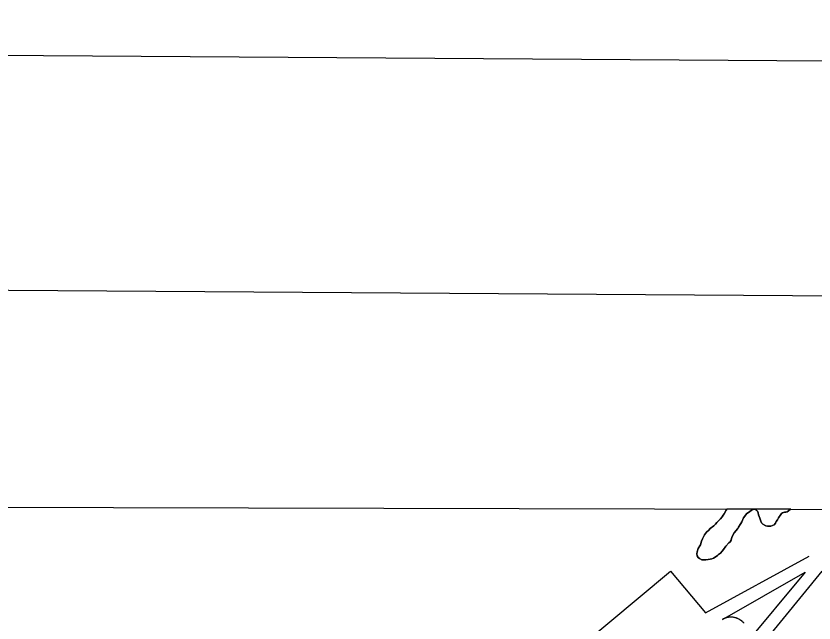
# Model space of a CAD drawing. Extents: x 3172231 to 3210228, y 940198 to 965780.
# Drawn here: x 3188509 to 3190631, y 963582 to 965197 of the extents above; entities that cross this region are included whole.
import ezdxf

# ---------------------------------------------------------------- set-up
doc = ezdxf.new("R2010")
doc.units = 0
for name, color, linetype in [('G-ANNO-NPLT', 7, 'Continuous'), ('V-ANNO-SYMB', 7, 'Continuous'), ('V-GRID-FRAM', 7, 'Continuous'), ('V-SITE-VEGE', 7, 'Continuous'), ('V-TOPO-SHOR', 7, 'Continuous'), ('V-TOPO-WATR-IDEN', 7, 'Continuous')]:
    doc.layers.add(name, color=color, linetype=linetype)

msp = doc.modelspace()

# ---------------------------------------------------------------- linework, layer by layer
at = {"layer": 'G-ANNO-NPLT'}
msp.add_lwpolyline([(3172814.748, 941030.871), (3209480.566, 940781.29), (3209645.062, 964947.397), (3172979.245, 965196.978)], close=True, dxfattribs=at)
at = {"layer": 'V-ANNO-SYMB'}
msp.add_lwpolyline([(3175569.072, 941637.183), (3208651.506, 941411.994), (3208807.494, 964328.039), (3175725.059, 964553.227), (3175569.072, 941637.183)], dxfattribs=at)
at = {"layer": 'V-GRID-FRAM'}
msp.add_lwpolyline([(3176539.592, 963919.479), (3207827.662, 963842.116), (3207790.623, 945652.442), (3176486.679, 945729.845), (3176539.592, 963919.479)], dxfattribs=at)
at = {"layer": 'V-SITE-VEGE'}
for p, q in [((3190389.335, 963869.106), (3190386.597, 963864.274)), ((3190391.735, 963872.214), (3190389.335, 963869.106)), ((3190397.216, 963881.877), (3190391.735, 963872.214)), ((3190398.816, 963885.211), (3190397.216, 963881.877)), ((3190473.438, 963885.026), (3190398.816, 963885.211)), ((3190443.437, 963861.36), (3190446.867, 963866.193)), ((3190446.867, 963866.193), (3190448.58, 963868.954)), ((3190448.58, 963868.954), (3190452.012, 963873.099)), ((3190452.012, 963873.099), (3190456.479, 963876.214)), ((3190456.479, 963876.214), (3190459.913, 963878.981)), ((3190459.913, 963878.981), (3190463.352, 963881.06)), ((3190463.352, 963881.06), (3190469.543, 963884.179)), ((3190469.543, 963884.179), (3190473.438, 963885.026)), ((3190568.943, 963884.79), (3190474.644, 963885.023)), ((3190474.644, 963885.023), (3190478.159, 963882.485)), ((3190478.159, 963882.485), (3190480.235, 963879.393)), ((3190480.235, 963879.393), (3190482.316, 963874.924)), ((3190482.316, 963874.924), (3190483.711, 963870.103)), ((3190483.711, 963870.103), (3190487.184, 963860.813)), ((3190536.439, 963861.663), (3190542.263, 963870.637)), ((3190542.263, 963870.637), (3190544.666, 963873.056)), ((3190544.666, 963873.056), (3190547.416, 963875.133)), ((3190547.416, 963875.133), (3190552.233, 963876.87)), ((3190552.233, 963876.87), (3190555.676, 963877.226)), ((3190555.676, 963877.226), (3190559.116, 963877.926)), ((3190559.116, 963877.926), (3190563.243, 963880.351)), ((3190563.243, 963880.351), (3190568.74, 963884.5)), ((3190568.74, 963884.5), (3190568.943, 963884.79)), ((3190369.091, 963845.275), (3190364.63, 963840.438)), ((3190372.867, 963849.076), (3190369.091, 963845.275)), ((3190374.925, 963851.839), (3190372.867, 963849.076)), ((3190377.67, 963854.948), (3190374.925, 963851.839)), ((3190382.134, 963859.441), (3190377.67, 963854.948)), ((3190386.597, 963864.274), (3190382.134, 963859.441)), ((3190434.885, 963843.768), (3190436.253, 963846.526)), ((3190436.253, 963846.526), (3190438.993, 963851.358)), ((3190438.993, 963851.358), (3190443.437, 963861.36)), ((3190487.184, 963860.813), (3190489.621, 963852.558)), ((3190489.621, 963852.558), (3190491.702, 963848.429)), ((3190491.702, 963848.429), (3190494.811, 963845.338)), ((3190494.811, 963845.338), (3190502.749, 963840.542)), ((3190524.786, 963843.37), (3190528.56, 963847.516)), ((3190528.56, 963847.516), (3190530.266, 963852.343)), ((3190530.266, 963852.343), (3190533.696, 963856.832)), ((3190533.696, 963856.832), (3190536.439, 963861.663)), ((3190345.051, 963823.497), (3190341.961, 963820.388)), ((3190351.576, 963829.374), (3190345.051, 963823.497)), ((3190355.011, 963833.171), (3190351.576, 963829.374)), ((3190358.445, 963835.596), (3190355.011, 963833.171)), ((3190360.849, 963837.671), (3190358.445, 963835.596)), ((3190364.63, 963840.438), (3190360.849, 963837.671)), ((3190418.767, 963822.014), (3190428.372, 963833.757)), ((3190428.372, 963833.757), (3190430.43, 963836.52)), ((3190430.43, 963836.52), (3190434.885, 963843.768)), ((3190502.749, 963840.542), (3190506.886, 963839.522)), ((3190506.886, 963839.522), (3190512.053, 963839.194)), ((3190512.053, 963839.194), (3190515.842, 963839.553)), ((3190515.842, 963839.553), (3190520.315, 963841.29)), ((3190520.315, 963841.29), (3190524.786, 963843.37)), ((3190334.43, 963805.552), (3190332.038, 963799.689)), ((3190339.56, 963816.935), (3190334.43, 963805.552)), ((3190341.961, 963820.388), (3190339.56, 963816.935)), ((3190407.822, 963798.212), (3190410.909, 963802.355)), ((3190410.909, 963802.355), (3190411.926, 963806.836)), ((3190411.926, 963806.836), (3190413.632, 963812.009)), ((3190413.632, 963812.009), (3190418.767, 963822.014)), ((3190327.602, 963786.93), (3190323.146, 963780.37)), ((3190328.972, 963789.688), (3190327.602, 963786.93)), ((3190332.038, 963799.689), (3190328.972, 963789.688)), ((3190389.978, 963777.142), (3190396.837, 963786.811)), ((3190396.837, 963786.811), (3190404.386, 963795.445)), ((3190404.386, 963795.445), (3190407.822, 963798.212)), ((3190320.42, 963771.406), (3190319.748, 963765.892)), ((3190319.748, 963765.892), (3190320.455, 963760.727)), ((3190323.146, 963780.37), (3190320.42, 963771.406)), ((3190320.455, 963760.727), (3190322.879, 963756.603)), ((3190368.001, 963757.094), (3190373.842, 963761.248)), ((3190373.842, 963761.248), (3190376.932, 963764.356)), ((3190376.932, 963764.356), (3190382.087, 963768.162)), ((3190382.087, 963768.162), (3190386.892, 963773.343)), ((3190386.892, 963773.343), (3190389.978, 963777.142)), ((3190322.879, 963756.603), (3190325.988, 963753.512)), ((3190325.988, 963753.512), (3190332.2, 963750.432)), ((3190332.2, 963750.432), (3190339.089, 963749.767)), ((3190339.089, 963749.767), (3190342.878, 963749.779)), ((3190342.878, 963749.779), (3190349.077, 963750.487)), ((3190349.077, 963750.487), (3190354.585, 963751.538)), ((3190354.585, 963751.538), (3190359.401, 963752.933)), ((3190359.401, 963752.933), (3190363.53, 963754.667)), ((3190363.53, 963754.667), (3190368.001, 963757.094))]:
    msp.add_line(p, q, dxfattribs=at)
at = {"layer": 'V-TOPO-SHOR'}
for points in [[(3190448.58, 963868.954), (3190446.867, 963866.193), (3190443.437, 963861.36), (3190438.993, 963851.358), (3190436.253, 963846.526), (3190434.885, 963843.768), (3190430.43, 963836.52), (3190428.372, 963833.757), (3190418.767, 963822.014), (3190413.632, 963812.009), (3190411.926, 963806.836), (3190410.909, 963802.355), (3190407.82, 963798.212), (3190404.386, 963795.445), (3190396.837, 963786.811), (3190389.978, 963777.142), (3190386.892, 963773.343), (3190382.085, 963768.162), (3190376.932, 963764.356), (3190373.842, 963761.246), (3190368.001, 963757.094), (3190363.53, 963754.667), (3190359.401, 963752.933), (3190354.585, 963751.538), (3190349.077, 963750.487), (3190342.878, 963749.779), (3190339.089, 963749.767), (3190332.2, 963750.432), (3190325.988, 963753.512), (3190322.879, 963756.603), (3190320.455, 963760.727), (3190319.748, 963765.892), (3190320.42, 963771.406), (3190323.146, 963780.37), (3190327.602, 963786.93), (3190328.972, 963789.688), (3190332.038, 963799.689), (3190334.43, 963805.552), (3190339.56, 963816.935), (3190341.961, 963820.388), (3190345.051, 963823.497), (3190351.576, 963829.374), (3190355.008, 963833.173), (3190358.445, 963835.596), (3190360.849, 963837.671), (3190364.63, 963840.438), (3190369.091, 963845.275), (3190372.867, 963849.076), (3190374.925, 963851.839), (3190377.67, 963854.948), (3190382.134, 963859.441), (3190386.597, 963864.276), (3190389.335, 963869.108), (3190391.735, 963872.214), (3190397.216, 963881.877), (3190398.816, 963885.211)], [(3190473.438, 963885.026), (3190469.543, 963884.179), (3190463.352, 963881.06), (3190459.913, 963878.981), (3190456.479, 963876.214), (3190452.012, 963873.099), (3190448.58, 963868.954)], [(3190568.943, 963884.79), (3190568.74, 963884.5), (3190563.243, 963880.349), (3190559.116, 963877.926), (3190555.676, 963877.226), (3190552.233, 963876.87), (3190547.416, 963875.133), (3190544.666, 963873.056), (3190542.263, 963870.637), (3190536.437, 963861.663), (3190533.696, 963856.832), (3190530.266, 963852.343), (3190528.56, 963847.516), (3190524.786, 963843.37), (3190520.315, 963841.29), (3190515.842, 963839.553), (3190512.053, 963839.194), (3190506.886, 963839.522), (3190502.749, 963840.542), (3190494.811, 963845.338), (3190491.702, 963848.429), (3190489.621, 963852.556), (3190487.184, 963860.813), (3190483.711, 963870.103), (3190482.316, 963874.922), (3190480.235, 963879.393), (3190478.159, 963882.485), (3190474.644, 963885.023)]]:
    msp.add_lwpolyline(points, dxfattribs=at)
at = {"layer": 'V-TOPO-WATR-IDEN'}
for points in [[(3189662.653, 962961.924), (3189853.032, 963200.105), (3189760.241, 963311.169), (3190249.314, 963719.845), (3190342.105, 963608.781), (3190617.884, 963760.129)], [(3190651.881, 963719.437), (3190445.809, 963468.144), (3190290.004, 963337.951), (3190389.594, 963218.748), (3190244.779, 963097.739), (3190145.189, 963216.941), (3189972.982, 963073.042), (3189696.649, 962921.232)], [(3190444.541, 963581.558), (3190443.931, 963582.254), (3190443.185, 963583.064), (3190442.448, 963583.834), (3190441.715, 963584.562), (3190440.984, 963585.257), (3190440.101, 963586.058), (3190439.473, 963586.602), (3190438.536, 963587.377), (3190437.643, 963588.077), (3190437.017, 963588.549), (3190435.368, 963589.712), (3190434.466, 963590.304), (3190433.838, 963590.698), (3190432.788, 963591.327), (3190431.838, 963591.863), (3190430.833, 963592.399), (3190429.624, 963593), (3190428.48, 963593.531), (3190427.58, 963593.922), (3190426.802, 963594.242), (3190425.735, 963594.652), (3190424.768, 963594.999), (3190423.637, 963595.372), (3190422.479, 963595.724), (3190421.3, 963596.044), (3190419.793, 963596.41), (3190418.706, 963596.639), (3190417.504, 963596.862), (3190416.315, 963597.047), (3190415.352, 963597.175), (3190414.3, 963597.291), (3190412.737, 963597.418), (3190412.678, 963597.421), (3190411.747, 963597.47), (3190411.059, 963597.493), (3190410.025, 963597.509), (3190408.741, 963597.497), (3190407.72, 963597.461), (3190406.801, 963597.409), (3190405.626, 963597.317), (3190404.497, 963597.198), (3190403.692, 963597.096), (3190402.644, 963596.942), (3190401.205, 963596.689), (3190400.358, 963596.517), (3190399.694, 963596.37), (3190399.086, 963596.229), (3190398.364, 963596.047), (3190397.42, 963595.792), (3190396.481, 963595.515), (3190395.555, 963595.222), (3190394.645, 963594.913), (3190393.478, 963594.482), (3190392.784, 963594.209), (3190391.684, 963593.749), (3190390.424, 963593.181), (3190389.495, 963592.731), (3190388.801, 963592.378), (3190388.159, 963592.039), (3190387.699, 963591.787), (3190387.377, 963591.607), (3190607.636, 963717.015), (3190445.08, 963522.538)]]:
    msp.add_lwpolyline(points, dxfattribs=at)

doc.saveas('drawing.dxf')
